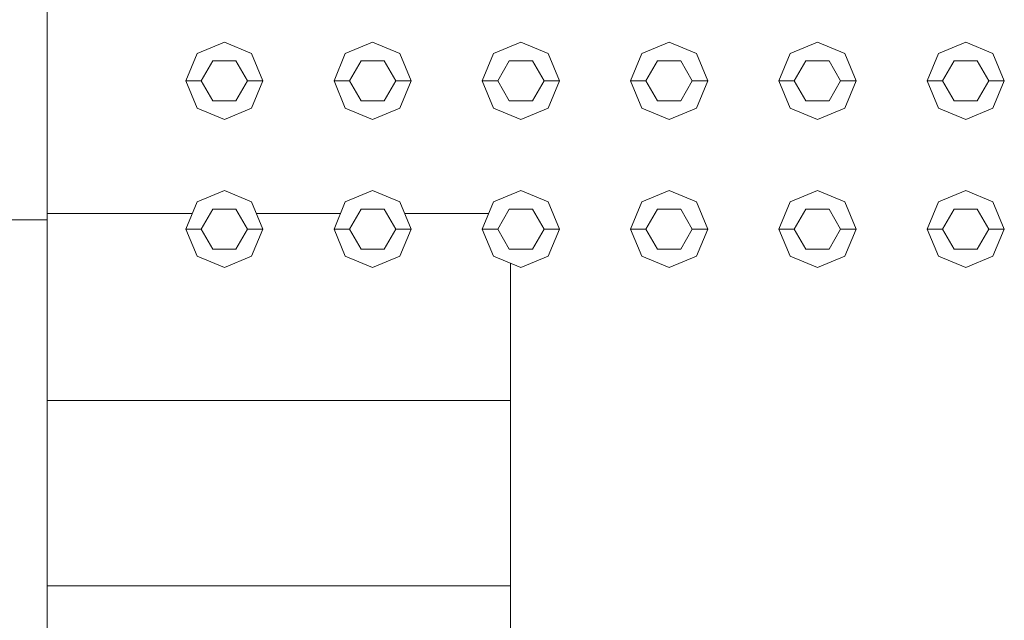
# Model space of a CAD drawing. Header units: millimetres. Extents: x 321 to 585, y -277 to 9.
# Tile 990 of 1056: x 371.105 to 371.743, y -36.776 to -36.386. Entities that reach past the tile are written whole.
import ezdxf

# ---------------------------------------------------------------- set-up
doc = ezdxf.new("R2010")
doc.units = ezdxf.units.MM
doc.header["$MEASUREMENT"] = 0
for name, color, linetype, lineweight in [('IFC-Elemento construtivo genérico-Contorno', 253, 'Continuous', 5), ('IFC-Janela-Contorno', 142, 'Continuous', 5), ('IFC-Laje-Contorno', 134, 'Continuous', 5), ('IFC-Parede padrão-Contorno', 44, 'Continuous', 5), ('IFC-Parede-Contorno', 42, 'Continuous', 5)]:
    doc.layers.add(name, color=color, linetype=linetype, lineweight=lineweight)

msp = doc.modelspace()

# ---------------------------------------------------------------- linework, layer by layer
at = {"layer": 'IFC-Elemento construtivo genérico-Contorno', "lineweight": 5}
for p, q in [((371.2202, -36.40836), (371.23788, -36.40104)), ((371.2202, -36.40836), (371.23788, -36.40104)), ((371.23788, -36.40104), (371.25555, -36.40836)), ((371.23788, -36.40104), (371.25555, -36.40836)), ((371.3162, -36.40836), (371.33388, -36.40104)), ((371.3162, -36.40836), (371.33388, -36.40104)), ((371.33388, -36.40104), (371.35155, -36.40836)), ((371.33388, -36.40104), (371.35155, -36.40836)), ((371.4122, -36.40836), (371.42988, -36.40104)), ((371.4122, -36.40836), (371.42988, -36.40104)), ((371.42988, -36.40104), (371.44755, -36.40836)), ((371.42988, -36.40104), (371.44755, -36.40836)), ((371.5082, -36.40836), (371.52588, -36.40104)), ((371.5082, -36.40836), (371.52588, -36.40104)), ((371.52588, -36.40104), (371.54355, -36.40836)), ((371.52588, -36.40104), (371.54355, -36.40836)), ((371.6042, -36.40836), (371.62188, -36.40104)), ((371.6042, -36.40836), (371.62188, -36.40104)), ((371.62188, -36.40104), (371.63955, -36.40836)), ((371.62188, -36.40104), (371.63955, -36.40836)), ((371.7002, -36.40836), (371.71788, -36.40104)), ((371.7002, -36.40836), (371.71788, -36.40104)), ((371.71788, -36.40104), (371.73555, -36.40836)), ((371.71788, -36.40104), (371.73555, -36.40836)), ((371.21288, -36.42604), (371.2202, -36.40836)), ((371.21288, -36.42604), (371.2202, -36.40836)), ((371.22288, -36.42604), (371.23038, -36.41305)), ((371.22288, -36.42604), (371.23038, -36.41305)), ((371.23038, -36.41305), (371.24538, -36.41305)), ((371.23038, -36.41305), (371.24538, -36.41305)), ((371.24538, -36.41305), (371.25288, -36.42604)), ((371.24538, -36.41305), (371.25288, -36.42604)), ((371.25555, -36.40836), (371.26288, -36.42604)), ((371.25555, -36.40836), (371.26288, -36.42604)), ((371.30888, -36.42604), (371.3162, -36.40836)), ((371.30888, -36.42604), (371.3162, -36.40836)), ((371.31888, -36.42604), (371.32638, -36.41305)), ((371.31888, -36.42604), (371.32638, -36.41305)), ((371.32638, -36.41305), (371.34138, -36.41305)), ((371.32638, -36.41305), (371.34138, -36.41305)), ((371.34138, -36.41305), (371.34888, -36.42604)), ((371.34138, -36.41305), (371.34888, -36.42604)), ((371.35155, -36.40836), (371.35888, -36.42604)), ((371.35155, -36.40836), (371.35888, -36.42604)), ((371.40488, -36.42604), (371.4122, -36.40836)), ((371.40488, -36.42604), (371.4122, -36.40836)), ((371.41488, -36.42604), (371.42238, -36.41305)), ((371.41488, -36.42604), (371.42238, -36.41305)), ((371.42238, -36.41305), (371.43738, -36.41305)), ((371.42238, -36.41305), (371.43738, -36.41305)), ((371.43738, -36.41305), (371.44488, -36.42604)), ((371.43738, -36.41305), (371.44488, -36.42604)), ((371.44755, -36.40836), (371.45488, -36.42604)), ((371.44755, -36.40836), (371.45488, -36.42604)), ((371.50088, -36.42604), (371.5082, -36.40836)), ((371.50088, -36.42604), (371.5082, -36.40836)), ((371.51088, -36.42604), (371.51838, -36.41305)), ((371.51088, -36.42604), (371.51838, -36.41305)), ((371.51838, -36.41305), (371.53338, -36.41305)), ((371.51838, -36.41305), (371.53338, -36.41305)), ((371.53338, -36.41305), (371.54088, -36.42604)), ((371.53338, -36.41305), (371.54088, -36.42604)), ((371.54355, -36.40836), (371.55088, -36.42604)), ((371.54355, -36.40836), (371.55088, -36.42604)), ((371.59688, -36.42604), (371.6042, -36.40836)), ((371.59688, -36.42604), (371.6042, -36.40836)), ((371.60688, -36.42604), (371.61438, -36.41305)), ((371.60688, -36.42604), (371.61438, -36.41305)), ((371.61438, -36.41305), (371.62938, -36.41305)), ((371.61438, -36.41305), (371.62938, -36.41305)), ((371.62938, -36.41305), (371.63688, -36.42604)), ((371.62938, -36.41305), (371.63688, -36.42604)), ((371.63955, -36.40836), (371.64688, -36.42604)), ((371.63955, -36.40836), (371.64688, -36.42604)), ((371.69288, -36.42604), (371.7002, -36.40836)), ((371.69288, -36.42604), (371.7002, -36.40836)), ((371.70288, -36.42604), (371.71038, -36.41305)), ((371.70288, -36.42604), (371.71038, -36.41305)), ((371.71038, -36.41305), (371.72538, -36.41305)), ((371.71038, -36.41305), (371.72538, -36.41305)), ((371.72538, -36.41305), (371.73288, -36.42604)), ((371.72538, -36.41305), (371.73288, -36.42604)), ((371.73555, -36.40836), (371.74288, -36.42604)), ((371.73555, -36.40836), (371.74288, -36.42604)), ((371.21288, -36.42604), (371.22288, -36.42604)), ((371.21288, -36.42604), (371.2202, -36.44372)), ((371.21288, -36.42604), (371.22288, -36.42604)), ((371.21288, -36.42604), (371.2202, -36.44372)), ((371.22288, -36.42604), (371.23038, -36.43904)), ((371.22288, -36.42604), (371.23038, -36.43904)), ((371.24538, -36.43904), (371.25288, -36.42604)), ((371.24538, -36.43904), (371.25288, -36.42604)), ((371.25288, -36.42604), (371.26288, -36.42604)), ((371.25288, -36.42604), (371.26288, -36.42604)), ((371.25555, -36.44372), (371.26288, -36.42604)), ((371.25555, -36.44372), (371.26288, -36.42604)), ((371.30888, -36.42604), (371.31888, -36.42604)), ((371.30888, -36.42604), (371.3162, -36.44372)), ((371.30888, -36.42604), (371.31888, -36.42604)), ((371.30888, -36.42604), (371.3162, -36.44372)), ((371.31888, -36.42604), (371.32638, -36.43904)), ((371.31888, -36.42604), (371.32638, -36.43904)), ((371.34138, -36.43904), (371.34888, -36.42604)), ((371.34138, -36.43904), (371.34888, -36.42604)), ((371.34888, -36.42604), (371.35888, -36.42604)), ((371.34888, -36.42604), (371.35888, -36.42604)), ((371.35155, -36.44372), (371.35888, -36.42604)), ((371.35155, -36.44372), (371.35888, -36.42604)), ((371.40488, -36.42604), (371.41488, -36.42604)), ((371.40488, -36.42604), (371.4122, -36.44372)), ((371.40488, -36.42604), (371.41488, -36.42604)), ((371.40488, -36.42604), (371.4122, -36.44372)), ((371.41488, -36.42604), (371.42238, -36.43904)), ((371.41488, -36.42604), (371.42238, -36.43904)), ((371.43738, -36.43904), (371.44488, -36.42604)), ((371.43738, -36.43904), (371.44488, -36.42604)), ((371.44488, -36.42604), (371.45488, -36.42604)), ((371.44488, -36.42604), (371.45488, -36.42604)), ((371.44755, -36.44372), (371.45488, -36.42604)), ((371.44755, -36.44372), (371.45488, -36.42604)), ((371.50088, -36.42604), (371.51088, -36.42604)), ((371.50088, -36.42604), (371.5082, -36.44372)), ((371.50088, -36.42604), (371.51088, -36.42604)), ((371.50088, -36.42604), (371.5082, -36.44372)), ((371.51088, -36.42604), (371.51838, -36.43904)), ((371.51088, -36.42604), (371.51838, -36.43904)), ((371.53338, -36.43904), (371.54088, -36.42604)), ((371.53338, -36.43904), (371.54088, -36.42604)), ((371.54088, -36.42604), (371.55088, -36.42604)), ((371.54088, -36.42604), (371.55088, -36.42604)), ((371.54355, -36.44372), (371.55088, -36.42604)), ((371.54355, -36.44372), (371.55088, -36.42604)), ((371.59688, -36.42604), (371.60688, -36.42604)), ((371.59688, -36.42604), (371.6042, -36.44372)), ((371.59688, -36.42604), (371.60688, -36.42604)), ((371.59688, -36.42604), (371.6042, -36.44372)), ((371.60688, -36.42604), (371.61438, -36.43904)), ((371.60688, -36.42604), (371.61438, -36.43904)), ((371.62938, -36.43904), (371.63688, -36.42604)), ((371.62938, -36.43904), (371.63688, -36.42604)), ((371.63688, -36.42604), (371.64688, -36.42604)), ((371.63688, -36.42604), (371.64688, -36.42604)), ((371.63955, -36.44372), (371.64688, -36.42604)), ((371.63955, -36.44372), (371.64688, -36.42604)), ((371.69288, -36.42604), (371.70288, -36.42604)), ((371.69288, -36.42604), (371.7002, -36.44372)), ((371.69288, -36.42604), (371.70288, -36.42604)), ((371.69288, -36.42604), (371.7002, -36.44372)), ((371.70288, -36.42604), (371.71038, -36.43904)), ((371.70288, -36.42604), (371.71038, -36.43904)), ((371.72538, -36.43904), (371.73288, -36.42604)), ((371.72538, -36.43904), (371.73288, -36.42604)), ((371.73288, -36.42604), (371.74288, -36.42604)), ((371.73288, -36.42604), (371.74288, -36.42604)), ((371.73555, -36.44372), (371.74288, -36.42604)), ((371.73555, -36.44372), (371.74288, -36.42604)), ((371.23038, -36.43904), (371.24538, -36.43904)), ((371.23038, -36.43904), (371.24538, -36.43904)), ((371.32638, -36.43904), (371.34138, -36.43904)), ((371.32638, -36.43904), (371.34138, -36.43904)), ((371.42238, -36.43904), (371.43738, -36.43904)), ((371.42238, -36.43904), (371.43738, -36.43904)), ((371.51838, -36.43904), (371.53338, -36.43904)), ((371.51838, -36.43904), (371.53338, -36.43904)), ((371.61438, -36.43904), (371.62938, -36.43904)), ((371.61438, -36.43904), (371.62938, -36.43904)), ((371.71038, -36.43904), (371.72538, -36.43904)), ((371.71038, -36.43904), (371.72538, -36.43904)), ((371.2202, -36.44372), (371.23788, -36.45104)), ((371.2202, -36.44372), (371.23788, -36.45104)), ((371.23788, -36.45104), (371.25555, -36.44372)), ((371.23788, -36.45104), (371.25555, -36.44372)), ((371.3162, -36.44372), (371.33388, -36.45104)), ((371.3162, -36.44372), (371.33388, -36.45104)), ((371.33388, -36.45104), (371.35155, -36.44372)), ((371.33388, -36.45104), (371.35155, -36.44372)), ((371.4122, -36.44372), (371.42988, -36.45104)), ((371.4122, -36.44372), (371.42988, -36.45104)), ((371.42988, -36.45104), (371.44755, -36.44372)), ((371.42988, -36.45104), (371.44755, -36.44372)), ((371.5082, -36.44372), (371.52588, -36.45104)), ((371.5082, -36.44372), (371.52588, -36.45104)), ((371.52588, -36.45104), (371.54355, -36.44372)), ((371.52588, -36.45104), (371.54355, -36.44372)), ((371.6042, -36.44372), (371.62188, -36.45104)), ((371.6042, -36.44372), (371.62188, -36.45104)), ((371.62188, -36.45104), (371.63955, -36.44372)), ((371.62188, -36.45104), (371.63955, -36.44372)), ((371.7002, -36.44372), (371.71788, -36.45104)), ((371.7002, -36.44372), (371.71788, -36.45104)), ((371.71788, -36.45104), (371.73555, -36.44372)), ((371.71788, -36.45104), (371.73555, -36.44372)), ((371.2202, -36.50437), (371.23788, -36.49704)), ((371.2202, -36.50437), (371.23788, -36.49704)), ((371.23788, -36.49704), (371.25555, -36.50437)), ((371.23788, -36.49704), (371.25555, -36.50437)), ((371.3162, -36.50437), (371.33388, -36.49704)), ((371.3162, -36.50437), (371.33388, -36.49704)), ((371.33388, -36.49704), (371.35155, -36.50437)), ((371.33388, -36.49704), (371.35155, -36.50437)), ((371.4122, -36.50437), (371.42988, -36.49704)), ((371.4122, -36.50437), (371.42988, -36.49704)), ((371.42988, -36.49704), (371.44755, -36.50437)), ((371.42988, -36.49704), (371.44755, -36.50437)), ((371.5082, -36.50437), (371.52588, -36.49704)), ((371.5082, -36.50437), (371.52588, -36.49704)), ((371.52588, -36.49704), (371.54355, -36.50437)), ((371.52588, -36.49704), (371.54355, -36.50437)), ((371.6042, -36.50437), (371.62188, -36.49704)), ((371.6042, -36.50437), (371.62188, -36.49704)), ((371.62188, -36.49704), (371.63955, -36.50437)), ((371.62188, -36.49704), (371.63955, -36.50437)), ((371.7002, -36.50437), (371.71788, -36.49704)), ((371.7002, -36.50437), (371.71788, -36.49704)), ((371.71788, -36.49704), (371.73555, -36.50437)), ((371.71788, -36.49704), (371.73555, -36.50437)), ((371.21288, -36.52204), (371.2202, -36.50437)), ((371.21288, -36.52204), (371.2202, -36.50437)), ((371.22288, -36.52204), (371.23038, -36.50906)), ((371.22288, -36.52204), (371.23038, -36.50906)), ((371.23038, -36.50906), (371.24538, -36.50906)), ((371.23038, -36.50906), (371.24538, -36.50906)), ((371.24538, -36.50906), (371.25288, -36.52204)), ((371.24538, -36.50906), (371.25288, -36.52204)), ((371.25555, -36.50437), (371.26288, -36.52204)), ((371.25555, -36.50437), (371.26288, -36.52204)), ((371.30888, -36.52204), (371.3162, -36.50437)), ((371.30888, -36.52204), (371.3162, -36.50437)), ((371.31888, -36.52204), (371.32638, -36.50906)), ((371.31888, -36.52204), (371.32638, -36.50906)), ((371.32638, -36.50906), (371.34138, -36.50906)), ((371.32638, -36.50906), (371.34138, -36.50906)), ((371.34138, -36.50906), (371.34888, -36.52204)), ((371.34138, -36.50906), (371.34888, -36.52204)), ((371.35155, -36.50437), (371.35888, -36.52204)), ((371.35155, -36.50437), (371.35888, -36.52204)), ((371.40488, -36.52204), (371.4122, -36.50437)), ((371.40488, -36.52204), (371.4122, -36.50437)), ((371.41488, -36.52204), (371.42238, -36.50906)), ((371.41488, -36.52204), (371.42238, -36.50906)), ((371.42238, -36.50906), (371.43738, -36.50906)), ((371.42238, -36.50906), (371.43738, -36.50906)), ((371.43738, -36.50906), (371.44488, -36.52204)), ((371.43738, -36.50906), (371.44488, -36.52204)), ((371.44755, -36.50437), (371.45488, -36.52204)), ((371.44755, -36.50437), (371.45488, -36.52204)), ((371.50088, -36.52204), (371.5082, -36.50437)), ((371.50088, -36.52204), (371.5082, -36.50437)), ((371.51088, -36.52204), (371.51838, -36.50906)), ((371.51088, -36.52204), (371.51838, -36.50906)), ((371.51838, -36.50906), (371.53338, -36.50906)), ((371.51838, -36.50906), (371.53338, -36.50906)), ((371.53338, -36.50906), (371.54088, -36.52204)), ((371.53338, -36.50906), (371.54088, -36.52204)), ((371.54355, -36.50437), (371.55088, -36.52204)), ((371.54355, -36.50437), (371.55088, -36.52204)), ((371.59688, -36.52204), (371.6042, -36.50437)), ((371.59688, -36.52204), (371.6042, -36.50437)), ((371.60688, -36.52204), (371.61438, -36.50906)), ((371.60688, -36.52204), (371.61438, -36.50906)), ((371.61438, -36.50906), (371.62938, -36.50906)), ((371.61438, -36.50906), (371.62938, -36.50906)), ((371.62938, -36.50906), (371.63688, -36.52204)), ((371.62938, -36.50906), (371.63688, -36.52204)), ((371.63955, -36.50437), (371.64688, -36.52204)), ((371.63955, -36.50437), (371.64688, -36.52204)), ((371.69288, -36.52204), (371.7002, -36.50437)), ((371.69288, -36.52204), (371.7002, -36.50437)), ((371.70288, -36.52204), (371.71038, -36.50906)), ((371.70288, -36.52204), (371.71038, -36.50906)), ((371.71038, -36.50906), (371.72538, -36.50906)), ((371.71038, -36.50906), (371.72538, -36.50906)), ((371.72538, -36.50906), (371.73288, -36.52204)), ((371.72538, -36.50906), (371.73288, -36.52204)), ((371.73555, -36.50437), (371.74288, -36.52204)), ((371.73555, -36.50437), (371.74288, -36.52204)), ((371.21288, -36.52204), (371.22288, -36.52204)), ((371.21288, -36.52204), (371.2202, -36.53972)), ((371.21288, -36.52204), (371.22288, -36.52204)), ((371.21288, -36.52204), (371.2202, -36.53972)), ((371.22288, -36.52204), (371.23038, -36.53503)), ((371.22288, -36.52204), (371.23038, -36.53503)), ((371.24538, -36.53503), (371.25288, -36.52204)), ((371.24538, -36.53503), (371.25288, -36.52204)), ((371.25288, -36.52204), (371.26288, -36.52204)), ((371.25288, -36.52204), (371.26288, -36.52204)), ((371.25555, -36.53972), (371.26288, -36.52204)), ((371.25555, -36.53972), (371.26288, -36.52204)), ((371.30888, -36.52204), (371.31888, -36.52204)), ((371.30888, -36.52204), (371.3162, -36.53972)), ((371.30888, -36.52204), (371.31888, -36.52204)), ((371.30888, -36.52204), (371.3162, -36.53972)), ((371.31888, -36.52204), (371.32638, -36.53503)), ((371.31888, -36.52204), (371.32638, -36.53503)), ((371.34138, -36.53503), (371.34888, -36.52204)), ((371.34138, -36.53503), (371.34888, -36.52204)), ((371.34888, -36.52204), (371.35888, -36.52204)), ((371.34888, -36.52204), (371.35888, -36.52204)), ((371.35155, -36.53972), (371.35888, -36.52204)), ((371.35155, -36.53972), (371.35888, -36.52204)), ((371.40488, -36.52204), (371.41488, -36.52204)), ((371.40488, -36.52204), (371.4122, -36.53972)), ((371.40488, -36.52204), (371.41488, -36.52204)), ((371.40488, -36.52204), (371.4122, -36.53972)), ((371.41488, -36.52204), (371.42238, -36.53503)), ((371.41488, -36.52204), (371.42238, -36.53503)), ((371.43738, -36.53503), (371.44488, -36.52204)), ((371.43738, -36.53503), (371.44488, -36.52204)), ((371.44488, -36.52204), (371.45488, -36.52204)), ((371.44488, -36.52204), (371.45488, -36.52204)), ((371.44755, -36.53972), (371.45488, -36.52204)), ((371.44755, -36.53972), (371.45488, -36.52204)), ((371.50088, -36.52204), (371.51088, -36.52204)), ((371.50088, -36.52204), (371.5082, -36.53972)), ((371.50088, -36.52204), (371.51088, -36.52204)), ((371.50088, -36.52204), (371.5082, -36.53972)), ((371.51088, -36.52204), (371.51838, -36.53503)), ((371.51088, -36.52204), (371.51838, -36.53503)), ((371.53338, -36.53503), (371.54088, -36.52204)), ((371.53338, -36.53503), (371.54088, -36.52204)), ((371.54088, -36.52204), (371.55088, -36.52204)), ((371.54088, -36.52204), (371.55088, -36.52204)), ((371.54355, -36.53972), (371.55088, -36.52204)), ((371.54355, -36.53972), (371.55088, -36.52204)), ((371.59688, -36.52204), (371.60688, -36.52204)), ((371.59688, -36.52204), (371.6042, -36.53972)), ((371.59688, -36.52204), (371.60688, -36.52204)), ((371.59688, -36.52204), (371.6042, -36.53972)), ((371.60688, -36.52204), (371.61438, -36.53503)), ((371.60688, -36.52204), (371.61438, -36.53503)), ((371.62938, -36.53503), (371.63688, -36.52204)), ((371.62938, -36.53503), (371.63688, -36.52204)), ((371.63688, -36.52204), (371.64688, -36.52204)), ((371.63688, -36.52204), (371.64688, -36.52204)), ((371.63955, -36.53972), (371.64688, -36.52204)), ((371.63955, -36.53972), (371.64688, -36.52204)), ((371.69288, -36.52204), (371.70288, -36.52204)), ((371.69288, -36.52204), (371.7002, -36.53972)), ((371.69288, -36.52204), (371.70288, -36.52204)), ((371.69288, -36.52204), (371.7002, -36.53972)), ((371.70288, -36.52204), (371.71038, -36.53503)), ((371.70288, -36.52204), (371.71038, -36.53503)), ((371.72538, -36.53503), (371.73288, -36.52204)), ((371.72538, -36.53503), (371.73288, -36.52204)), ((371.73288, -36.52204), (371.74288, -36.52204)), ((371.73288, -36.52204), (371.74288, -36.52204)), ((371.73555, -36.53972), (371.74288, -36.52204)), ((371.73555, -36.53972), (371.74288, -36.52204)), ((371.2202, -36.53972), (371.23788, -36.54704)), ((371.2202, -36.53972), (371.23788, -36.54704)), ((371.23038, -36.53503), (371.24538, -36.53503)), ((371.23038, -36.53503), (371.24538, -36.53503)), ((371.23788, -36.54704), (371.25555, -36.53972)), ((371.23788, -36.54704), (371.25555, -36.53972)), ((371.3162, -36.53972), (371.33388, -36.54704)), ((371.3162, -36.53972), (371.33388, -36.54704)), ((371.32638, -36.53503), (371.34138, -36.53503)), ((371.32638, -36.53503), (371.34138, -36.53503)), ((371.33388, -36.54704), (371.35155, -36.53972)), ((371.33388, -36.54704), (371.35155, -36.53972)), ((371.4122, -36.53972), (371.42988, -36.54704)), ((371.4122, -36.53972), (371.42988, -36.54704)), ((371.42238, -36.53503), (371.43738, -36.53503)), ((371.42238, -36.53503), (371.43738, -36.53503)), ((371.42988, -36.54704), (371.44755, -36.53972)), ((371.42988, -36.54704), (371.44755, -36.53972)), ((371.5082, -36.53972), (371.52588, -36.54704)), ((371.5082, -36.53972), (371.52588, -36.54704)), ((371.51838, -36.53503), (371.53338, -36.53503)), ((371.51838, -36.53503), (371.53338, -36.53503)), ((371.52588, -36.54704), (371.54355, -36.53972)), ((371.52588, -36.54704), (371.54355, -36.53972)), ((371.6042, -36.53972), (371.62188, -36.54704)), ((371.6042, -36.53972), (371.62188, -36.54704)), ((371.61438, -36.53503), (371.62938, -36.53503)), ((371.61438, -36.53503), (371.62938, -36.53503)), ((371.62188, -36.54704), (371.63955, -36.53972)), ((371.62188, -36.54704), (371.63955, -36.53972)), ((371.7002, -36.53972), (371.71788, -36.54704)), ((371.7002, -36.53972), (371.71788, -36.54704)), ((371.71038, -36.53503), (371.72538, -36.53503)), ((371.71038, -36.53503), (371.72538, -36.53503)), ((371.71788, -36.54704), (371.73555, -36.53972)), ((371.71788, -36.54704), (371.73555, -36.53972))]:
    msp.add_line(p, q, dxfattribs=at)
at = {"layer": 'IFC-Janela-Contorno', "color": 7, "lineweight": 5}
for p, q in [((371.12314, -36.759), (371.12314, -36.75317)), ((371.12314, -36.75317), (371.39477, -36.75317)), ((371.42314, -36.80902), (371.42314, -36.75317)), ((371.12314, -36.81317), (371.12314, -36.759))]:
    msp.add_line(p, q, dxfattribs=at)
at = {"layer": 'IFC-Laje-Contorno', "color": 7, "lineweight": 5}
for p, q in [((371.12314, -36.51204), (371.12314, -33.11452)), ((371.12314, -36.51204), (371.12314, -33.11453)), ((371.12314, -36.51605), (371.12314, -36.05438)), ((371.12314, -36.51204), (371.21702, -36.51204)), ((371.12314, -36.51204), (371.21702, -36.51204)), ((371.12314, -36.51604), (371.12314, -36.51204)), ((371.25873, -36.51204), (371.31302, -36.51204)), ((371.25873, -36.51204), (371.31302, -36.51204)), ((371.35473, -36.51204), (371.40902, -36.51204)), ((371.35473, -36.51204), (371.40902, -36.51204)), ((358.59913, -36.51604), (371.12314, -36.51604)), ((358.59913, -36.51605), (371.12314, -36.51605)), ((371.12314, -36.79204), (371.12314, -36.51604)), ((371.12314, -36.75317), (371.12314, -36.51604)), ((371.42314, -38.71544), (371.42314, -36.54425)), ((371.42314, -36.81317), (371.42314, -36.54425))]:
    msp.add_line(p, q, dxfattribs=at)
at = {"layer": 'IFC-Parede padrão-Contorno', "color": 7, "lineweight": 5}
msp.add_line((371.12314, -36.63317), (371.42314, -36.63317), dxfattribs=at)
at = {"layer": 'IFC-Parede-Contorno', "color": 7, "lineweight": 5}
for p, q in [((371.12314, -36.63317), (371.3136, -36.63317)), ((371.12314, -36.70029), (371.12314, -36.63317)), ((371.3136, -36.63317), (371.42314, -36.63317)), ((371.42314, -36.70029), (371.42314, -36.63317)), ((371.12314, -36.75317), (371.12314, -36.70029)), ((371.42314, -36.75317), (371.42314, -36.70029)), ((371.12314, -36.75317), (371.42314, -36.75317)), ((371.1515, -36.75317), (371.42314, -36.75317)), ((371.42314, -39.15317), (371.42314, -36.75317))]:
    msp.add_line(p, q, dxfattribs=at)

doc.saveas('drawing.dxf')
